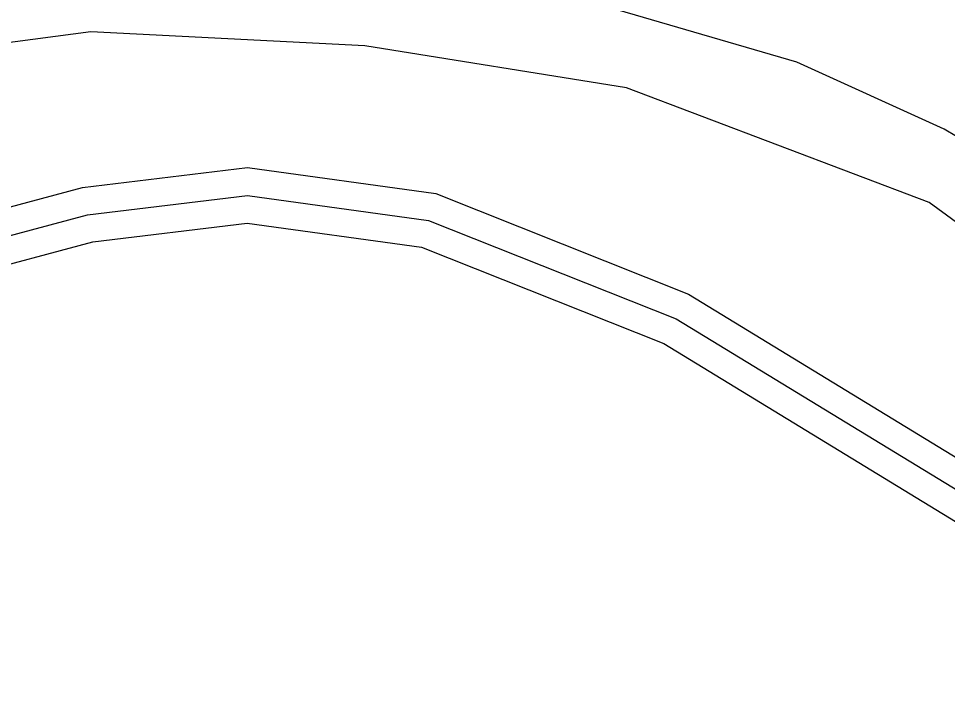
# Model space of a CAD drawing. Extents: x -510185 to -506993, y -1126306 to -1123642.
# Drawn here: x -509957.9 to -509907.3, y -1125355.5 to -1125319 of the extents above; entities that cross this region are included whole.
import ezdxf

# ---------------------------------------------------------------- set-up
doc = ezdxf.new("R2010")
doc.units = 0
for name, color, linetype in [('parcelni hranice', 7, 'Continuous'), ('telefonica', 7, 'Continuous'), ('u_Telefonica', 7, 'Continuous'), ('ˇ4', 7, 'Continuous')]:
    doc.layers.add(name, color=color, linetype=linetype)

msp = doc.modelspace()

# ---------------------------------------------------------------- linework, layer by layer
at = {"layer": 'parcelni hranice'}
for p, q in [((-509953.92, -1125319.72), (-509967.26, -1125321.46)), ((-509939, -1125320.47), (-509953.92, -1125319.72)), ((-509924.74, -1125322.76), (-509939, -1125320.47)), ((-509908.25, -1125329), (-509924.74, -1125322.76)), ((-509890.9, -1125341.77), (-509908.25, -1125329))]:
    msp.add_line(p, q, dxfattribs=at)
at = {"layer": 'telefonica'}
for points in [[(-510019.442, -1125362.922), (-510010.929, -1125355), (-510006.219, -1125350.656), (-509993.965, -1125342.538), (-509975.165, -1125333.765), (-509954.375, -1125328.194), (-509945.377, -1125327.108), (-509935.135, -1125328.519), (-509921.358, -1125333.993), (-509902.731, -1125345.357), (-509883.139, -1125358.522)], [(-510008.891, -1125357.2), (-510004.361, -1125353.024), (-509992.495, -1125345.162), (-509974.135, -1125336.595), (-509953.805, -1125331.146), (-509945.403, -1125330.132), (-509935.905, -1125331.441), (-509922.702, -1125336.687), (-509904.349, -1125347.883), (-509884.861, -1125360.978)]]:
    msp.add_lwpolyline(points, dxfattribs=at)
at = {"layer": 'u_Telefonica'}
msp.add_lwpolyline([(-510009.91, -1125356.1), (-510005.29, -1125351.84), (-509993.23, -1125343.85), (-509974.65, -1125335.18), (-509954.09, -1125329.67), (-509945.39, -1125328.62), (-509935.52, -1125329.98), (-509922.03, -1125335.34), (-509903.54, -1125346.62), (-509884, -1125359.75)], dxfattribs=at)
msp.add_lwpolyline([(-510009.91, -1125356.1), (-510005.29, -1125351.84), (-509993.23, -1125343.85), (-509974.65, -1125335.18), (-509954.09, -1125329.67), (-509945.39, -1125328.62), (-509935.52, -1125329.98), (-509922.03, -1125335.34), (-509903.54, -1125346.62), (-509884, -1125359.75)], dxfattribs=at)
msp.add_lwpolyline([(-510009.91, -1125356.1), (-510005.29, -1125351.84), (-509993.23, -1125343.85), (-509974.65, -1125335.18), (-509954.09, -1125329.67), (-509945.39, -1125328.62), (-509935.52, -1125329.98), (-509922.03, -1125335.34), (-509903.54, -1125346.62), (-509884, -1125359.75)], dxfattribs=at)
msp.add_lwpolyline([(-510009.91, -1125356.1), (-510005.29, -1125351.84), (-509993.23, -1125343.85), (-509974.65, -1125335.18), (-509954.09, -1125329.67), (-509945.39, -1125328.62), (-509935.52, -1125329.98), (-509922.03, -1125335.34), (-509903.54, -1125346.62), (-509884, -1125359.75)], dxfattribs=at)
at = {"layer": 'ˇ4'}
for p, q in [((-509915.47, -1125321.37), (-509931.2, -1125316.77)), ((-509907.44, -1125325.01), (-509915.47, -1125321.37)), ((-509901.3, -1125328.73), (-509907.44, -1125325.01))]:
    msp.add_line(p, q, dxfattribs=at)

doc.saveas('drawing.dxf')
